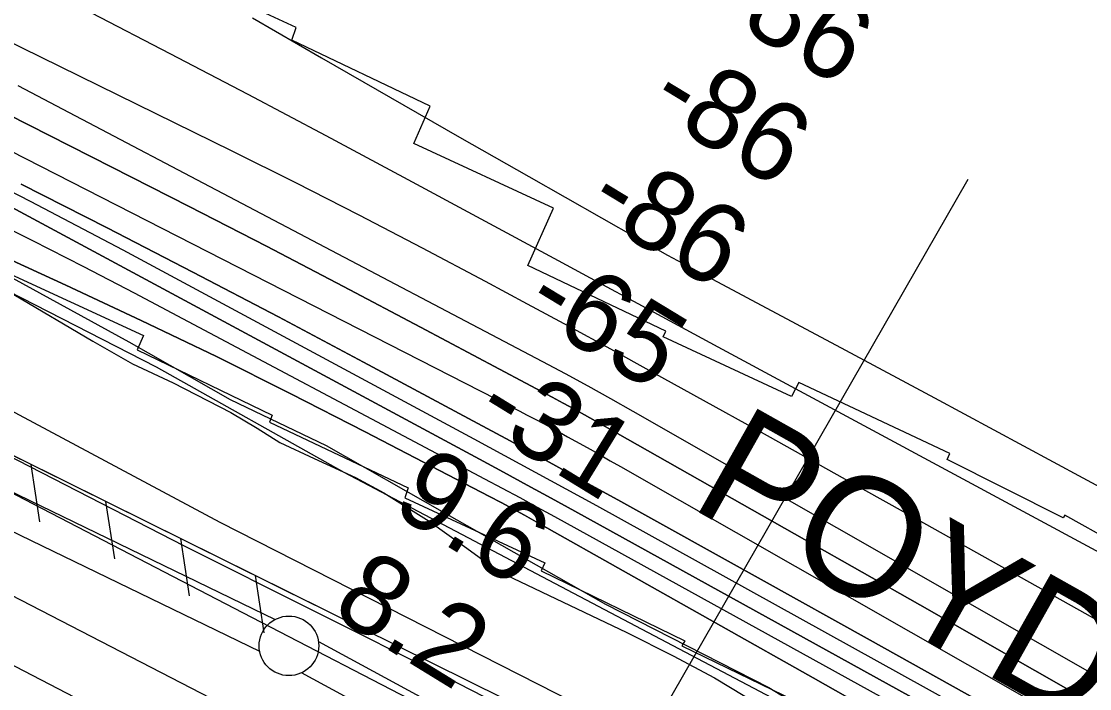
# Model space of a CAD drawing. Extents: x 3683402 to 3721514, y 487807 to 513565.
# Drawn here: x 3716564 to 3717460, y 503082 to 503642 of the extents above; entities that cross this region are included whole.
import ezdxf

# ---------------------------------------------------------------- set-up
doc = ezdxf.new("R2010")
doc.units = 0
for name, color, linetype in [('V-FLOD-BASE', 7, 'Continuous'), ('V-LEVE-TOET', 7, 'Continuous'), ('V-RIVR-EDGE', 7, 'Continuous'), ('V-RIVR-RANG', 7, 'Continuous'), ('V-ROAD-CNTR', 7, 'Continuous'), ('V-RRAP-FSHR', 7, 'Continuous'), ('V-RRAP-RVMT', 7, 'Continuous'), ('V-RRAP-RVMT-IDEN', 7, 'Continuous'), ('V-SITE-VEGE', 7, 'Continuous'), ('V-SURV-LINE', 7, 'Continuous'), ('V-TOPO-DPTH', 7, 'Continuous'), ('V-TOPO-MAJR', 7, 'Continuous'), ('V-TOPO-MINR', 7, 'Continuous'), ('V-TOPO-WATR', 7, 'Continuous')]:
    doc.layers.add(name, color=color, linetype=linetype)

msp = doc.modelspace()

# ---------------------------------------------------------------- linework, layer by layer
at = {"layer": 'V-FLOD-BASE'}
msp.add_lwpolyline([(3718212.77, 502335.24), (3718077.4, 502433.2), (3717928.47, 502542.34), (3717805.51, 502630.95), (3717704.44, 502704.56), (3717655.2, 502732.9), (3717599.5, 502768.03), (3717553.25, 502795.7), (3717531.91, 502808.88), (3717515.25, 502816.53), (3717494.97, 502823.67), (3717473.49, 502831.44), (3717355.66, 502861.52), (3717247.42, 502889.56), (3717197.32, 502908.29), (3717175.88, 502917.27), (3717155.16, 502931.04), (3717135.61, 502943.58), (3717041.87, 502997.73), (3716905.12, 503065.03), (3716757.18, 503141.63), (3716530.21, 503259.38)], dxfattribs=at)
at = {"layer": 'V-LEVE-TOET'}
for points in [[(3718105.27, 502450.68), (3717904.5, 502604.49), (3717891.08, 502621.08), (3717811.79, 502675.47), (3717717.61, 502735.66), (3717668.45, 502767.61), (3717628.22, 502795.13), (3717589.59, 502814.77), (3717549.75, 502834.45), (3717514.72, 502853.4), (3717480.15, 502866.92), (3717441.94, 502879.33), (3717402.41, 502887.56), (3717367.72, 502896.27), (3717332.47, 502906.8), (3717275.59, 502919.08), (3717180.05, 502949.8), (3717107.17, 502995.61), (3716919.39, 503091.89), (3716700.64, 503201.6), (3716490.87, 503309.28)], [(3716479.44, 503199.45), (3716781.29, 503043.68), (3717063.54, 502898.04), (3717101.06, 502882.03), (3717175.41, 502847.03), (3717239.76, 502820.71), (3717300.73, 502803.51), (3717344.45, 502794.57), (3717401.96, 502783.48), (3717454.56, 502768.89), (3717505.95, 502753.74), (3717547.59, 502734.02), (3717586.63, 502707.14), (3717651.79, 502665.15), (3717702.07, 502630.15), (3717764.75, 502585.82), (3717847.48, 502524.72), (3718057.3, 502371.89), (3718296.57, 502193.63)]]:
    msp.add_lwpolyline(points, dxfattribs=at)
at = {"layer": 'V-RIVR-EDGE'}
msp.add_lwpolyline([(3716091.09, 503670.91), (3716141.43, 503637.76), (3716177.41, 503622.67), (3716249.94, 503575.66), (3716297.31, 503554.53), (3716341.65, 503521.41), (3716465.8, 503473.67), (3716547.34, 503431.45), (3716654.06, 503372.95), (3716739.18, 503324.72), (3716819.53, 503286.1), (3716919.04, 503229.42), (3717053.93, 503152.85), (3717191.23, 503082.87), (3717291.93, 503021.39), (3717438.23, 502945.98), (3717545.57, 502898.89), (3717648.1, 502850.01), (3717735.02, 502798.77), (3717773.39, 502775.86), (3717896.87, 502702.32), (3717952, 502661.96), (3718061.13, 502607.06), (3718119.85, 502561.89)], dxfattribs=at)
at = {"layer": 'V-RIVR-RANG'}
msp.add_line((3717049.7, 502971.85), (3717358.27, 503509.61), dxfattribs=at)
at = {"layer": 'V-ROAD-CNTR'}
msp.add_lwpolyline([(3717030.15, 502855.45), (3715915.92, 503434.36)], dxfattribs=at)
at = {"layer": 'V-RRAP-FSHR'}
for p, q in [((3716571.76, 503270.15), (3716579.12, 503221.88)), ((3716634.5, 503239.09), (3716641.85, 503190.82)), ((3716697.23, 503208.03), (3716704.58, 503159.76)), ((3716759.96, 503176.98), (3716767.31, 503128.7))]:
    msp.add_line(p, q, dxfattribs=at)
for points in [[(3719250.12, 501890.71), (3719023.54, 502023.15), (3718660.72, 502238.58), (3717994.75, 502632.7), (3717751.21, 502780.39), (3716834.84, 503263.5), (3716677.33, 503351.79), (3716439.51, 503473.55), (3716157.07, 503614.6), (3716076.01, 503653.75), (3715989.37, 503686.27), (3715871.19, 503714.14), (3715737.17, 503737.12), (3715534.3, 503762.93), (3715138.28, 503843), (3714910.67, 503872.46), (3714790.77, 503875.84), (3714670.86, 503862.32), (3714468.52, 503830.1), (3714323.83, 503787.03), (3714196.03, 503699.04)], [(3719251.93, 501741.22), (3719066.58, 501838.83), (3718715, 502025.96), (3718607.21, 502089.16), (3718537.21, 502130.62), (3718147.33, 502422.92), (3717728.22, 502724.97), (3717614.37, 502801.74), (3717536.75, 502844.15), (3717458.7, 502874.46), (3717368.9, 502899.78), (3717261.88, 502917.16), (3717190.46, 502954.75), (3717059.29, 503028.78), (3716338.56, 503385.61), (3715904, 503594.93)], [(3716810.71, 503151.85), (3716421.2, 503344.69)]]:
    msp.add_lwpolyline(points, dxfattribs=at)
at = {"layer": 'V-RRAP-RVMT'}
for p, q in [((3716794.36, 503636.84), (3716675.7, 503692.17)), ((3716790.74, 503626.29), (3716794.36, 503636.84)), ((3716907.02, 503570.73), (3716790.74, 503626.29)), ((3716893.1, 503539.51), (3716907.02, 503570.73)), ((3717010.37, 503485.27), (3716893.1, 503539.51)), ((3716433.76, 503485.2), (3716666.3, 503378.46)), ((3716988.88, 503436.97), (3717010.37, 503485.27)), ((3717104.67, 503381.9), (3716988.88, 503436.97)), ((3716666.3, 503378.46), (3716660.92, 503366.2)), ((3717102.33, 503377.37), (3717104.67, 503381.9)), ((3717210.27, 503327.07), (3717102.33, 503377.37)), ((3716660.92, 503366.2), (3716774.43, 503311.41)), ((3717216.41, 503338.85), (3717210.27, 503327.07)), ((3717343.07, 503279.21), (3717216.41, 503338.85)), ((3716774.43, 503311.41), (3716772.09, 503305.64)), ((3716772.09, 503305.64), (3716888.48, 503250.64)), ((3717340.87, 503274.42), (3717343.07, 503279.21)), ((3717438.22, 503225.33), (3717340.87, 503274.42)), ((3716888.48, 503250.64), (3716885.72, 503242.16)), ((3716885.72, 503242.16), (3717003.2, 503187.62)), ((3717439.44, 503227.61), (3717438.22, 503225.33)), ((3717565.33, 503157.2), (3717439.44, 503227.61)), ((3717003.2, 503187.62), (3716999.97, 503180.72)), ((3716999.97, 503180.72), (3717120.62, 503122.21)), ((3717120.62, 503122.21), (3717118.17, 503117.83)), ((3717118.17, 503117.83), (3717222.45, 503067.21))]:
    msp.add_line(p, q, dxfattribs=at)
at = {"layer": 'V-SITE-VEGE'}
for p, q in [((3716557.51, 503412.86), (3716623.7, 503373.64)), ((3716623.7, 503373.64), (3716657.12, 503354.63)), ((3716657.12, 503354.63), (3716691.21, 503338.63)), ((3716691.21, 503338.63), (3716739.61, 503313.79)), ((3716730.6, 503221.41), (3716550.25, 503318.01)), ((3716739.61, 503313.79), (3716761.67, 503300.52)), ((3716761.67, 503300.52), (3716780.73, 503288.54)), ((3716780.73, 503288.54), (3716809.45, 503275.09)), ((3716809.45, 503275.09), (3716844.15, 503259.08)), ((3716844.15, 503259.08), (3716868.04, 503246.36)), ((3716868.04, 503246.36), (3716906.16, 503222.39)), ((3717129.19, 503018.78), (3716730.6, 503221.41)), ((3716906.16, 503222.39), (3716937.67, 503199.8)), ((3716937.67, 503199.8), (3716964.42, 503180.35)), ((3716964.42, 503180.35), (3717072.07, 503129.19)), ((3717072.07, 503129.19), (3717110.91, 503109.44)), ((3717110.91, 503109.44), (3717145.55, 503091)), ((3717145.55, 503091), (3717183.11, 503068.25))]:
    msp.add_line(p, q, dxfattribs=at)
at = {"layer": 'V-SURV-LINE'}
for points in [[(3715762.83, 503631.81), (3716776.95, 503140.1)], [(3716763.86, 503113.11), (3715749.73, 503604.82)], [(3716813.09, 503121.55), (3717193.03, 502915.38)], [(3717178.74, 502889), (3716798.8, 503095.17)]]:
    msp.add_lwpolyline(points, dxfattribs=at)
msp.add_circle((3716788.38, 503117.89), 25, dxfattribs=at)
at = {"layer": 'V-TOPO-DPTH'}
for points in [[(3718096.28, 502706.87), (3718014.71, 502753.23), (3717874.72, 502832.92), (3717863.18, 502839.5), (3717851.64, 502846.09), (3717840.11, 502852.7), (3717828.59, 502859.32), (3717607.29, 502986.66), (3717510.84, 503042.03), (3717414.33, 503097.27), (3717317.7, 503152.32), (3717221.01, 503207.24), (3717045.37, 503306.78), (3717036.42, 503311.8), (3717027.44, 503316.78), (3717018.42, 503321.69), (3717009.37, 503326.55), (3716898.71, 503385.41), (3716834.21, 503419.46), (3716769.57, 503453.25), (3716704.73, 503486.63), (3716639.74, 503519.75), (3716500.07, 503590.39)], [(3716500.07, 503590.39), (3716639.74, 503519.75), (3716704.73, 503486.63), (3716769.57, 503453.25), (3716834.21, 503419.46), (3716898.71, 503385.41), (3717009.37, 503326.55), (3717018.42, 503321.69), (3717027.44, 503316.78), (3717036.42, 503311.8), (3717045.37, 503306.78), (3717221.01, 503207.24), (3717317.7, 503152.32), (3717414.33, 503097.27), (3717510.84, 503042.03), (3717607.29, 502986.66), (3717828.59, 502859.32), (3717840.11, 502852.7), (3717851.64, 502846.09), (3717863.18, 502839.5), (3717874.72, 502832.92), (3718014.71, 502753.23), (3718096.28, 502706.87)], [(3716465.26, 503579.03), (3716974.62, 503318.68), (3716981.46, 503315.16), (3716988.29, 503311.61), (3716995.1, 503308.03), (3717001.89, 503304.42), (3717008.67, 503300.77), (3717015.43, 503297.1), (3717022.17, 503293.39), (3717028.9, 503289.66), (3717032.53, 503287.64), (3717041.06, 503282.87), (3717049.58, 503278.08), (3717058.09, 503273.27), (3717066.58, 503268.44), (3717795.77, 502852.51), (3717818.07, 502839.78), (3717840.36, 502827.05), (3717862.64, 502814.3), (3717884.91, 502801.54), (3718333.27, 502544.54)], [(3716465.26, 503579.03), (3716974.62, 503318.68), (3716981.46, 503315.16), (3716988.29, 503311.61), (3716995.1, 503308.03), (3717001.89, 503304.42), (3717008.67, 503300.77), (3717015.43, 503297.1), (3717022.17, 503293.39), (3717028.9, 503289.66), (3717032.53, 503287.64), (3717041.06, 503282.87), (3717049.58, 503278.08), (3717058.09, 503273.27), (3717066.58, 503268.44), (3717795.77, 502852.51), (3717818.07, 502839.78), (3717840.36, 502827.05), (3717862.64, 502814.3), (3717884.91, 502801.54), (3718333.27, 502544.54)], [(3718099.2, 502628.43), (3718043.17, 502660.96), (3717987.18, 502693.56), (3717931.23, 502726.22), (3717828.1, 502786.5), (3717823.73, 502789.05), (3717819.35, 502791.58), (3717814.95, 502794.1), (3717810.55, 502796.61), (3717744.16, 502834.29), (3717706.53, 502855.57), (3717668.84, 502876.75), (3717631.08, 502897.81), (3717593.27, 502918.77), (3717028.26, 503230.85), (3717008.33, 503241.81), (3716988.37, 503252.74), (3716968.38, 503263.61), (3716948.37, 503274.43), (3716449.79, 503543)], [(3716449.79, 503543), (3716948.37, 503274.43), (3716968.38, 503263.61), (3716988.37, 503252.74), (3717008.33, 503241.81), (3717028.26, 503230.85), (3717593.27, 502918.77), (3717631.08, 502897.81), (3717668.84, 502876.75), (3717706.53, 502855.57), (3717744.16, 502834.29), (3717810.55, 502796.61), (3717814.95, 502794.1), (3717819.35, 502791.58), (3717823.73, 502789.05), (3717828.1, 502786.5), (3717931.23, 502726.22), (3717987.18, 502693.56), (3718043.17, 502660.96), (3718099.2, 502628.43)], [(3716563.58, 503505.24), (3716635.81, 503468.65), (3716707.83, 503431.64), (3716779.53, 503394.04), (3716851.03, 503356.03), (3716938.99, 503308.8), (3716970.43, 503291.84), (3717001.83, 503274.79), (3717033.15, 503257.61), (3717064.43, 503240.34), (3717184.73, 503173.61), (3717276.04, 503122.76), (3717367.23, 503071.71), (3717458.25, 503020.35), (3717549.15, 502968.78), (3717803.29, 502824.07), (3717816.48, 502816.54), (3717829.66, 502808.99), (3717842.82, 502801.41), (3717855.98, 502793.82), (3718521.11, 502408.73)], [(3718521.11, 502408.73), (3717855.98, 502793.82), (3717842.82, 502801.41), (3717829.66, 502808.99), (3717816.48, 502816.54), (3717803.29, 502824.07), (3717549.15, 502968.78), (3717458.25, 503020.35), (3717367.23, 503071.71), (3717276.04, 503122.76), (3717184.73, 503173.61), (3717064.43, 503240.34), (3717033.15, 503257.61), (3717001.83, 503274.79), (3716970.43, 503291.84), (3716938.99, 503308.8), (3716851.03, 503356.03), (3716779.53, 503394.04), (3716707.83, 503431.64), (3716635.81, 503468.65), (3716563.58, 503505.24)], [(3718099.59, 502584.35), (3717999.67, 502642.45), (3717824.08, 502744.83), (3717812.04, 502751.87), (3717799.99, 502758.92), (3717787.96, 502765.99), (3717775.94, 502773.07), (3717610.1, 502870.87), (3717515, 502926.57), (3717419.68, 502981.91), (3717324.04, 503036.68), (3717228.18, 503091.07), (3716995.72, 503222.08), (3716986, 503227.49), (3716976.24, 503232.85), (3716966.43, 503238.1), (3716956.58, 503243.29), (3716852.28, 503297.61), (3716790.02, 503329.43), (3716727.46, 503360.63), (3716664.43, 503390.89), (3716601.1, 503420.52), (3716434.68, 503496.86)]]:
    msp.add_lwpolyline(points, dxfattribs=at)
at = {"layer": 'V-TOPO-MAJR'}
msp.add_lwpolyline([(3716560.89, 503588.31), (3717001.03, 503356.58), (3717020.15, 503346.38), (3717039.21, 503336.05), (3717058.16, 503325.53), (3717077.03, 503314.87), (3717760.55, 502924.2), (3717777.65, 502914.41), (3717794.73, 502904.6), (3717811.79, 502894.75), (3717828.83, 502884.89), (3717859.08, 502867.34), (3717861, 502866.23), (3717862.92, 502865.13), (3717864.84, 502864.03), (3717866.77, 502862.94), (3717889.15, 502850.28), (3717902.27, 502842.87), (3717915.4, 502835.47), (3717928.53, 502828.08), (3717941.68, 502820.71), (3718685.04, 502404.39)], dxfattribs=at)
at = {"layer": 'V-TOPO-MINR'}
for points in [[(3715960.82, 503725.1), (3716234.31, 503612.9), (3716262.11, 503601.4), (3716289.85, 503589.8), (3716317.53, 503578.04), (3716345.16, 503566.17), (3716372.69, 503554.05), (3716400.12, 503541.73), (3716427.4, 503529.09), (3716454.59, 503516.23), (3716486.99, 503500.67), (3716530.18, 503479.62), (3716573.19, 503458.23), (3716615.95, 503436.32), (3716658.53, 503414.07), (3716952.61, 503258.16), (3716967.35, 503250.3), (3716982.06, 503242.39), (3716996.72, 503234.4), (3717011.36, 503226.36), (3717814.2, 502782.9), (3718656.62, 502289.25)], [(3716483.81, 503659.24), (3716740.36, 503533.29), (3716793.86, 503506.65), (3716847.17, 503479.61), (3716900.17, 503451.98), (3716952.96, 503423.95), (3716988.18, 503404.99), (3717023.18, 503386.07), (3717058.12, 503367.06), (3717092.99, 503347.91), (3717127.81, 503328.68), (3717189.6, 503294.37), (3717255.25, 503257.85), (3717320.85, 503221.26), (3717386.39, 503184.55), (3717451.89, 503147.76), (3717850.6, 502923.35), (3717868.14, 502913.46), (3717885.68, 502903.54), (3717903.19, 502893.6), (3717920.7, 502883.63), (3718557.3, 502520.48)], [(3716622.6, 503649.22), (3716688.32, 503615.16), (3716753.91, 503580.85), (3716819.3, 503546.15), (3716884.55, 503511.21), (3717014.27, 503441.24), (3717047.79, 503423.17), (3717081.3, 503405.09), (3717114.82, 503387.02), (3717148.34, 503368.95), (3717916.14, 502954.97), (3718774.56, 502466.09)], [(3716757.71, 503644.99), (3716815.59, 503611.45), (3716873.54, 503578.04), (3716931.59, 503544.83), (3716989.72, 503511.73), (3717081.26, 503459.82), (3717093.7, 503452.83), (3717106.18, 503445.89), (3717118.71, 503439.06), (3717131.28, 503432.29), (3717255.56, 503365.91), (3717330.24, 503325.91), (3717404.86, 503285.79), (3717479.39, 503245.5), (3717553.85, 503205.09), (3717898.98, 503017.25), (3717919.38, 503006.07), (3717939.74, 502994.8), (3717960.03, 502983.41), (3717980.27, 502971.94), (3718497.78, 502676.58)], [(3716500.07, 503590.39), (3716639.74, 503519.75), (3716704.73, 503486.63), (3716769.57, 503453.25), (3716834.21, 503419.46), (3716898.71, 503385.41), (3717009.37, 503326.55), (3717018.42, 503321.69), (3717027.44, 503316.78), (3717036.42, 503311.8), (3717045.37, 503306.78), (3717221.01, 503207.24), (3717317.7, 503152.32), (3717414.33, 503097.27), (3717510.84, 503042.03), (3717607.29, 502986.66), (3717828.59, 502859.32), (3717840.11, 502852.7), (3717851.64, 502846.09), (3717863.18, 502839.5), (3717874.72, 502832.92), (3718014.71, 502753.23), (3718096.28, 502706.87)], [(3716465.26, 503579.03), (3716974.62, 503318.68), (3716981.46, 503315.16), (3716988.29, 503311.61), (3716995.1, 503308.03), (3717001.89, 503304.42), (3717008.67, 503300.77), (3717015.43, 503297.1), (3717022.17, 503293.39), (3717028.9, 503289.66), (3717032.53, 503287.64), (3717041.06, 503282.87), (3717049.58, 503278.08), (3717058.09, 503273.27), (3717066.58, 503268.44), (3717795.77, 502852.51), (3717818.07, 502839.78), (3717840.36, 502827.05), (3717862.64, 502814.3), (3717884.91, 502801.54), (3718333.27, 502544.54)], [(3716449.79, 503543), (3716948.37, 503274.43), (3716968.38, 503263.61), (3716988.37, 503252.74), (3717008.33, 503241.81), (3717028.26, 503230.85), (3717593.27, 502918.77), (3717631.08, 502897.81), (3717668.84, 502876.75), (3717706.53, 502855.57), (3717744.16, 502834.29), (3717810.55, 502796.61), (3717814.95, 502794.1), (3717819.35, 502791.58), (3717823.73, 502789.05), (3717828.1, 502786.5), (3717931.23, 502726.22), (3717987.18, 502693.56), (3718043.17, 502660.96), (3718099.2, 502628.43)], [(3716532.25, 503510.94), (3716571.31, 503491.04), (3716610.16, 503470.75), (3716648.88, 503450.18), (3716943.68, 503291.62), (3716969.41, 503277.73), (3716995.1, 503263.77), (3717020.74, 503249.72), (3717046.35, 503235.6), (3717367.04, 503058.1), (3717443.54, 503015.59), (3717519.94, 502972.9), (3717596.19, 502929.95), (3717672.35, 502886.83), (3717806.92, 502810.33), (3717815.71, 502805.32), (3717824.5, 502800.28), (3717833.27, 502795.22), (3717842.03, 502790.14), (3718092.54, 502644.35)], [(3716563.58, 503505.24), (3716635.81, 503468.65), (3716707.83, 503431.64), (3716779.53, 503394.04), (3716851.03, 503356.03), (3716938.99, 503308.8), (3716970.43, 503291.84), (3717001.83, 503274.79), (3717033.15, 503257.61), (3717064.43, 503240.34), (3717184.73, 503173.61), (3717276.04, 503122.76), (3717367.23, 503071.71), (3717458.25, 503020.35), (3717549.15, 502968.78), (3717803.29, 502824.07), (3717816.48, 502816.54), (3717829.66, 502808.99), (3717842.82, 502801.41), (3717855.98, 502793.82), (3718521.11, 502408.73)]]:
    msp.add_lwpolyline(points, dxfattribs=at)
at = {"layer": 'V-TOPO-WATR'}
msp.add_lwpolyline([(3716434.68, 503496.86), (3716601.1, 503420.52), (3716664.43, 503390.89), (3716727.46, 503360.63), (3716790.02, 503329.43), (3716852.28, 503297.61), (3716956.58, 503243.29), (3716966.43, 503238.1), (3716976.24, 503232.85), (3716986, 503227.49), (3716995.72, 503222.08), (3717228.18, 503091.07), (3717324.04, 503036.68), (3717419.68, 502981.91), (3717515, 502926.57), (3717610.1, 502870.87), (3717775.94, 502773.07), (3717787.96, 502765.99), (3717799.99, 502758.92), (3717812.04, 502751.87), (3717824.08, 502744.83), (3717999.67, 502642.45), (3718099.59, 502584.35)], dxfattribs=at)

# ---------------------------------------------------------------- texts
at = {"layer": 'V-RIVR-RANG'}
for s, rotation, p in [('-86', 328.75672, (3717139.86, 503653.38)), ('-86', 328.75672, (3717087.78, 503568.01)), ('-86', 328.75672, (3717035.71, 503482.64)), ('-65', 328.75672, (3716983.18, 503397.55)), ('-31', 328.47833, (3716941.28, 503306.39)), ('9.6', 328.47833, (3716872.79, 503231.09)), ('8.2', 328.47833, (3716822.28, 503144.76))]:
    msp.add_text(s, height=67, rotation=rotation, dxfattribs=at).set_placement(p)
at = {"layer": 'V-RRAP-RVMT-IDEN'}
msp.add_text('POYDRAS', height=100, rotation=330.61881, dxfattribs=at).set_placement((3717122.95, 503235.13))

doc.saveas('drawing.dxf')
